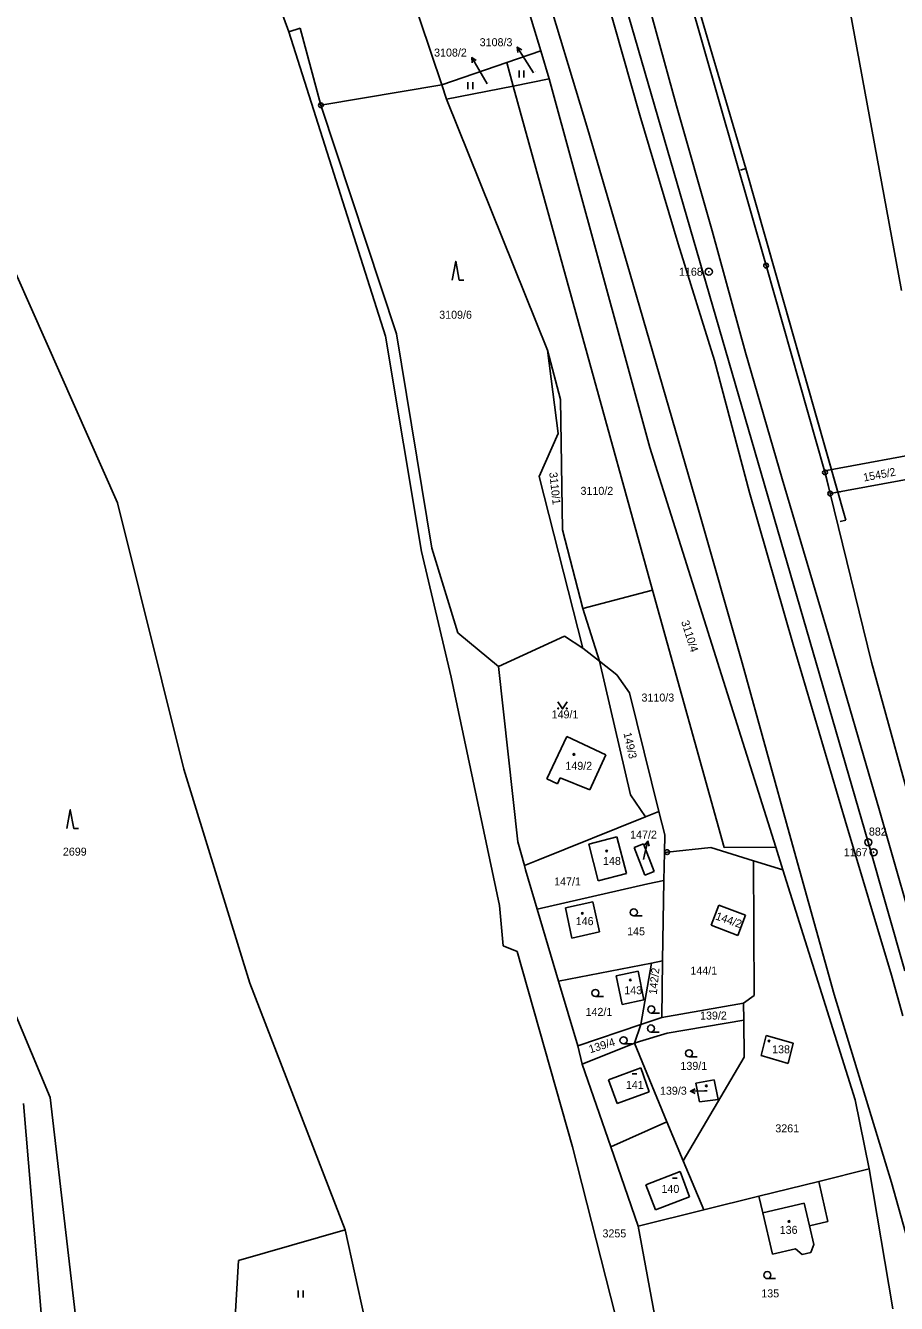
# Model space of a CAD drawing. Extents: x -736345 to -729997, y -1130177 to -1122501.
# Drawn here: x -733928.7 to -733743.6, y -1125376.3 to -1125104.7 of the extents above; entities that cross this region are included whole.
import ezdxf

# ---------------------------------------------------------------- set-up
doc = ezdxf.new("R2010")
doc.units = 0
for name, color, linetype in [('Vrstva 1', 7, 'Continuous'), ('Vrstva 10', 7, 'Continuous'), ('Vrstva 15', 7, 'Continuous'), ('Vrstva 16', 7, 'Continuous'), ('Vrstva 17', 7, 'Continuous'), ('Vrstva 18', 7, 'Continuous'), ('Vrstva 19', 7, 'Continuous'), ('Vrstva 20', 7, 'Continuous'), ('Vrstva 25', 7, 'Continuous'), ('Vrstva 4', 7, 'Continuous'), ('Vrstva 59', 7, 'Continuous'), ('Vrstva 60', 7, 'Continuous')]:
    doc.layers.add(name, color=color, linetype=linetype)

msp = doc.modelspace()

# ---------------------------------------------------------------- linework, layer by layer
at = {"layer": 'Vrstva 1'}
for points in [[(-733749.55, -1125278.27), (-733817.03, -1125045.62)], [(-733742.49, -1125161.05), (-733762.31, -1125053.21)], [(-733831.68, -1125068.82), (-733819.19, -1125110.11)], [(-733840.21, -1125117.35), (-733854.1, -1125076.03)], [(-733872.7, -1125106.04), (-733880.34, -1125085.32)], [(-733787.91, -1125097.52), (-733771.26, -1125155.74)], [(-733872.7, -1125106.04), (-733870.29, -1125105.25)], [(-733852.16, -1125170.74), (-733872.7, -1125106.04)], [(-733870.29, -1125105.25), (-733865.9, -1125121.66)], [(-733819.19, -1125110.11), (-733826.39, -1125112.59)], [(-733819.19, -1125110.11), (-733817.39, -1125116.05)], [(-733840.21, -1125117.35), (-733826.39, -1125112.59)], [(-733826.39, -1125112.59), (-733825.07, -1125117.57)], [(-733840.21, -1125117.35), (-733865.9, -1125121.66)], [(-733840.21, -1125117.35), (-733839.2, -1125120.37)], [(-733825.07, -1125117.57), (-733839.2, -1125120.37)], [(-733817.39, -1125116.05), (-733825.07, -1125117.57)], [(-733825.07, -1125117.57), (-733795.44, -1125224.69)], [(-733817.39, -1125116.05), (-733795.97, -1125194.39)], [(-733817.74, -1125173.73), (-733839.2, -1125120.37)], [(-733865.9, -1125121.66), (-733849.82, -1125170.2)], [(-733771.26, -1125155.74), (-733758.86, -1125199.31)], [(-733930.74, -1125157.43), (-733927.44, -1125164.88)], [(-733909.14, -1125206.13), (-733927.44, -1125164.88)], [(-733844.55, -1125216.5), (-733852.16, -1125170.74)], [(-733849.82, -1125170.2), (-733842.33, -1125215.74)], [(-733815.45, -1125191.38), (-733817.74, -1125173.73)], [(-733817.74, -1125173.73), (-733814.97, -1125184.15)], [(-733814.54, -1125211.91), (-733814.97, -1125184.15)], [(-733819.5, -1125200.56), (-733815.45, -1125191.38)], [(-733769.22, -1125279.32), (-733795.97, -1125194.39)], [(-733757.68, -1125199.15), (-733736.19, -1125195.14)], [(-733758.86, -1125199.31), (-733757.68, -1125199.15)], [(-733758.86, -1125199.31), (-733758.75, -1125199.69)], [(-733758.75, -1125199.69), (-733757.65, -1125204.16)], [(-733810.2, -1125237.02), (-733819.5, -1125200.56)], [(-733735.28, -1125200.06), (-733757.65, -1125204.16)], [(-733757.65, -1125204.16), (-733748.84, -1125239.97)], [(-733895.06, -1125262.75), (-733909.14, -1125206.13)], [(-733814.54, -1125211.91), (-733810.2, -1125228.58)], [(-733842.33, -1125215.74), (-733836.83, -1125233.78)], [(-733838.21, -1125243.18), (-733844.55, -1125216.5)], [(-733810.2, -1125228.58), (-733795.44, -1125224.69)], [(-733795.44, -1125224.69), (-733780.17, -1125279.38)], [(-733810.2, -1125228.58), (-733806.71, -1125239.79)], [(-733836.83, -1125233.78), (-733828.13, -1125240.95)], [(-733814.13, -1125234.5), (-733828.13, -1125240.95)], [(-733810.2, -1125237.02), (-733814.13, -1125234.5)], [(-733806.71, -1125239.79), (-733810.2, -1125237.02)], [(-733800.11, -1125268.19), (-733806.71, -1125239.79)], [(-733803.03, -1125242.71), (-733806.71, -1125239.79)], [(-733748.84, -1125239.97), (-733738.59, -1125277.22)], [(-733827.91, -1125291.68), (-733838.21, -1125243.18)], [(-733828.13, -1125240.95), (-733824.05, -1125278.14)], [(-733800.34, -1125246.48), (-733803.03, -1125242.71)], [(-733959.62, -1125246.23), (-733923.5, -1125332.51)], [(-733794.08, -1125271.74), (-733800.34, -1125246.48)], [(-733813.62, -1125255.78), (-733817.87, -1125264.78)], [(-733805.35, -1125259.69), (-733813.62, -1125255.78)], [(-733808.74, -1125267.1), (-733805.35, -1125259.69)], [(-733880.99, -1125308.18), (-733895.06, -1125262.75)], [(-733817.87, -1125264.78), (-733815.61, -1125265.84)], [(-733815.61, -1125265.84), (-733815.03, -1125264.6)], [(-733815.03, -1125264.6), (-733808.74, -1125267.1)], [(-733796.91, -1125272.88), (-733800.11, -1125268.19)], [(-733819.77, -1125282.07), (-733796.91, -1125272.88)], [(-733794.08, -1125271.74), (-733796.91, -1125272.88)], [(-733792.81, -1125276.68), (-733794.08, -1125271.74)], [(-733824.05, -1125278.14), (-733822.66, -1125283.21)], [(-733802.99, -1125277.14), (-733808.96, -1125278.64)], [(-733808.96, -1125278.64), (-733806.97, -1125286.46)], [(-733800.95, -1125284.93), (-733802.99, -1125277.14)], [(-733799.34, -1125279.39), (-733797.33, -1125278.62)], [(-733795.07, -1125284.49), (-733797.33, -1125278.62)], [(-733792.87, -1125280.43), (-733792.81, -1125276.68)], [(-733749.55, -1125278.27), (-733741.78, -1125305.56)], [(-733799.34, -1125279.39), (-733797.08, -1125285.26)], [(-733792.87, -1125280.43), (-733792.98, -1125286.36)], [(-733792.31, -1125280.37), (-733792.87, -1125280.43)], [(-733783.01, -1125279.4), (-733792.31, -1125280.37)], [(-733773.95, -1125282.21), (-733783.01, -1125279.4)], [(-733780.17, -1125279.38), (-733769.22, -1125279.32)], [(-733767.7, -1125284.15), (-733769.22, -1125279.32)], [(-733822.66, -1125283.21), (-733819.77, -1125282.07)], [(-733822.41, -1125284.09), (-733822.66, -1125283.21)], [(-733819.92, -1125292.46), (-733822.41, -1125284.09)], [(-733773.8, -1125310.83), (-733773.95, -1125282.21)], [(-733773.95, -1125282.21), (-733767.7, -1125284.15)], [(-733752.32, -1125332.97), (-733767.7, -1125284.15)], [(-733806.97, -1125286.46), (-733800.95, -1125284.93)], [(-733797.08, -1125285.26), (-733795.07, -1125284.49)], [(-733792.98, -1125286.36), (-733796.4, -1125287.13)], [(-733793.27, -1125303.48), (-733792.98, -1125286.36)], [(-733796.4, -1125287.13), (-733819.92, -1125292.46)], [(-733827.15, -1125300.3), (-733827.91, -1125291.68)], [(-733808.11, -1125290.92), (-733813.94, -1125292.19)], [(-733813.94, -1125292.19), (-733812.56, -1125298.63)], [(-733806.71, -1125297.33), (-733808.11, -1125290.92)], [(-733781.3, -1125291.66), (-733782.95, -1125295.9)], [(-733775.65, -1125293.76), (-733781.3, -1125291.66)], [(-733819.92, -1125292.46), (-733815.43, -1125307.8)], [(-733777.29, -1125298.09), (-733775.65, -1125293.76)], [(-733812.56, -1125298.63), (-733806.71, -1125297.33)], [(-733782.95, -1125295.9), (-733777.29, -1125298.09)], [(-733824.16, -1125301.5), (-733827.15, -1125300.3)], [(-733824.16, -1125301.5), (-733812.4, -1125343.01)], [(-733795.61, -1125303.94), (-733815.43, -1125307.8)], [(-733798.47, -1125305.65), (-733803.14, -1125306.63)], [(-733797.28, -1125311.74), (-733798.47, -1125305.65)], [(-733795.61, -1125303.94), (-733797.88, -1125317)], [(-733793.27, -1125303.48), (-733795.61, -1125303.94)], [(-733793.45, -1125315.51), (-733793.27, -1125303.48)], [(-733860.73, -1125360.63), (-733880.99, -1125308.18)], [(-733815.43, -1125307.8), (-733811.32, -1125321.52)], [(-733803.14, -1125306.63), (-733801.86, -1125312.73)], [(-733776.07, -1125312.48), (-733773.8, -1125310.83)], [(-733801.86, -1125312.73), (-733797.28, -1125311.74)], [(-733776.07, -1125312.48), (-733793.45, -1125315.51)], [(-733776.02, -1125316.04), (-733776.07, -1125312.48)], [(-733793.45, -1125315.51), (-733797.88, -1125317)], [(-733792.33, -1125318.83), (-733776.02, -1125316.04)], [(-733776.02, -1125316.04), (-733775.92, -1125323.91)], [(-733797.88, -1125317), (-733811.32, -1125321.52)], [(-733799.26, -1125320.94), (-733797.88, -1125317)], [(-733798.16, -1125320.61), (-733792.33, -1125318.83)], [(-733771.23, -1125319.34), (-733772.3, -1125323.56)], [(-733765.55, -1125320.97), (-733771.23, -1125319.34)], [(-733811.32, -1125321.52), (-733810.37, -1125325.4)], [(-733799.26, -1125320.94), (-733810.37, -1125325.4)], [(-733799.26, -1125320.94), (-733798.16, -1125320.61)], [(-733792.38, -1125337.68), (-733799.26, -1125320.94)], [(-733766.59, -1125325.3), (-733765.55, -1125320.97)], [(-733775.92, -1125323.91), (-733788.9, -1125345.97)], [(-733772.3, -1125323.56), (-733766.59, -1125325.3)], [(-733810.37, -1125325.4), (-733804.25, -1125342.96)], [(-733782.28, -1125328.72), (-733786.2, -1125329.47)], [(-733786.2, -1125329.47), (-733785.45, -1125333.39)], [(-733781.48, -1125332.94), (-733782.28, -1125328.72)], [(-733923.5, -1125332.51), (-733917.17, -1125386.82)], [(-733785.45, -1125333.39), (-733781.48, -1125332.94)], [(-733749.38, -1125347.67), (-733752.32, -1125332.97)], [(-733925.33, -1125379.15), (-733929.13, -1125333.76)], [(-733792.38, -1125337.68), (-733804.25, -1125342.96)], [(-733788.9, -1125345.97), (-733792.38, -1125337.68)], [(-733812.4, -1125343.01), (-733803.37, -1125378.58)], [(-733804.25, -1125342.96), (-733798.47, -1125359.81)], [(-733784.54, -1125356.36), (-733788.9, -1125345.97)], [(-733760.08, -1125350.32), (-733749.38, -1125347.67)], [(-733744.31, -1125377.39), (-733749.38, -1125347.67)], [(-733772.81, -1125353.46), (-733760.08, -1125350.32)], [(-733760.08, -1125350.32), (-733758.15, -1125358.83)], [(-733784.54, -1125356.36), (-733772.81, -1125353.46)], [(-733771.98, -1125357.01), (-733772.81, -1125353.46)], [(-733798.47, -1125359.81), (-733784.54, -1125356.36)], [(-733769.93, -1125365.79), (-733771.98, -1125357.01)], [(-733792.91, -1125389.76), (-733798.47, -1125359.81)], [(-733758.15, -1125358.83), (-733762.05, -1125359.78)], [(-733762.05, -1125359.78), (-733761.14, -1125363.74)], [(-733860.73, -1125360.63), (-733883.4, -1125367.12)], [(-733854.57, -1125388.68), (-733860.73, -1125360.63)], [(-733765.01, -1125364.64), (-733769.93, -1125365.79)], [(-733763.61, -1125365.89), (-733765.01, -1125364.64)], [(-733761.78, -1125365.46), (-733763.61, -1125365.89)], [(-733761.14, -1125363.74), (-733761.78, -1125365.46)], [(-733883.4, -1125367.12), (-733884.73, -1125388.75)]]:
    msp.add_lwpolyline(points, dxfattribs=at)
at = {"layer": 'Vrstva 10'}
for points in [[(-733790.33, -1125121.76), (-733798.96, -1125090.28)], [(-733782.74, -1125148.37), (-733790.33, -1125121.76)], [(-733775.66, -1125174.2), (-733782.74, -1125148.37)], [(-733767.84, -1125201.06), (-733775.66, -1125174.2)], [(-733758.01, -1125234.24), (-733767.84, -1125201.06)], [(-733747.18, -1125271.49), (-733758.01, -1125234.24)], [(-733737.89, -1125303.94), (-733747.18, -1125271.49)]]:
    msp.add_lwpolyline(points, dxfattribs=at)
at = {"layer": 'Vrstva 15'}
for points in [[(-733851.403, -1124855.466), (-733857.04, -1124856.15), (-733855.02, -1124867.67), (-733833.52, -1124944.31), (-733822.54, -1124980.81), (-733812.53, -1125018.13), (-733804.63, -1125038.69), (-733805.45, -1125052.29), (-733787.91, -1125097.52), (-733771.26, -1125155.74), (-733758.86, -1125199.31), (-733757.65, -1125204.16), (-733756.027, -1125203.862)], [(-733756.027, -1125203.862), (-733775.584, -1125135.111), (-733797.886, -1125059.232), (-733799.713, -1125046.173), (-733816.608, -1124984.282), (-733832.556, -1124926.642), (-733840.476, -1124899.729), (-733845.881, -1124876.416), (-733848.962, -1124860.975), (-733851.403, -1124855.466), (-733851.403, -1124855.466)]]:
    msp.add_lwpolyline(points, dxfattribs=at)
at = {"layer": 'Vrstva 16'}
for points in [[(-733820.71, -1125114.74), (-733822.55, -1125111.84)], [(-733830.55, -1125117.09), (-733832.32, -1125114.09)], [(-733797.34, -1125281.92), (-733797.11, -1125280.95)], [(-733783.81, -1125331.1), (-733784.36, -1125331.11)]]:
    msp.add_lwpolyline(points, dxfattribs=at)
at = {"layer": 'Vrstva 20'}
for p, q in [((-733775.584, -1125135.111), (-733776.74, -1125135.45)), ((-733754.339, -1125209.796), (-733755.5, -1125210.12))]:
    msp.add_line(p, q, dxfattribs=at)
msp.add_lwpolyline([(-733852.271, -1124853.506), (-733848.962, -1124860.975), (-733845.881, -1124876.416), (-733840.476, -1124899.729), (-733832.556, -1124926.642), (-733816.608, -1124984.282), (-733799.713, -1125046.173), (-733797.886, -1125059.232), (-733775.584, -1125135.111), (-733754.339, -1125209.796)], dxfattribs=at)
at = {"layer": 'Vrstva 25'}
for points in [[(-733822.55, -1125111.84), (-733824.157, -1125109.308)], [(-733824.043, -1125110.42), (-733824.157, -1125109.308), (-733823.199, -1125109.884)], [(-733832.32, -1125114.09), (-733833.847, -1125111.508)], [(-733833.768, -1125112.624), (-733833.847, -1125111.508), (-733832.907, -1125112.114)], [(-733823.797, -1125115.755), (-733823.797, -1125114.255)], [(-733822.763, -1125115.755), (-733822.763, -1125114.255)], [(-733834.657, -1125118.255), (-733834.657, -1125116.755)], [(-733833.623, -1125118.255), (-733833.623, -1125116.755)], [(-733838, -1125158.81), (-733837.25, -1125154.81), (-733836.5, -1125158.81), (-733835.5, -1125158.81)], [(-733815.55, -1125248.44), (-733814.55, -1125249.94), (-733813.55, -1125248.44)], [(-733919.93, -1125275.37), (-733919.18, -1125271.37), (-733918.43, -1125275.37), (-733917.43, -1125275.37)], [(-733797.129, -1125278.889), (-733796.41, -1125278.033), (-733796.157, -1125279.122)], [(-733797.11, -1125280.95), (-733796.41, -1125278.033)], [(-733799.39, -1125293.92), (-733797.64, -1125293.92)], [(-733807.56, -1125311.04), (-733805.81, -1125311.04)], [(-733795.68, -1125314.55), (-733793.93, -1125314.55)], [(-733795.75, -1125318.59), (-733794, -1125318.59)], [(-733801.58, -1125321.11), (-733799.83, -1125321.11)], [(-733787.65, -1125323.86), (-733785.9, -1125323.86)], [(-733799.76, -1125327.5), (-733798.76, -1125327.5)], [(-733786.347, -1125331.658), (-733787.359, -1125331.183), (-733786.371, -1125330.66)], [(-733784.36, -1125331.11), (-733787.359, -1125331.183)], [(-733791.18, -1125349.65), (-733790.18, -1125349.65)], [(-733771.01, -1125370.99), (-733769.26, -1125370.99)], [(-733870.737, -1125375.005), (-733870.737, -1125373.505)], [(-733869.703, -1125375.005), (-733869.703, -1125373.505)]]:
    msp.add_lwpolyline(points, dxfattribs=at)
for centre, radius in [((-733865.9, -1125121.66), 0.5), ((-733865.9, -1125121.66), 0.032), ((-733783.45, -1125157.03), 0.75), ((-733771.26, -1125155.74), 0.5), ((-733771.26, -1125155.74), 0.032), ((-733783.45, -1125157.03), 0.032), ((-733758.75, -1125199.69), 0.5), ((-733758.75, -1125199.69), 0.032), ((-733757.65, -1125204.16), 0.5), ((-733757.65, -1125204.16), 0.032), ((-733815.45, -1125249.84), 0.1), ((-733813.65, -1125249.84), 0.1), ((-733812.14, -1125259.6), 0.175), ((-733749.55, -1125278.27), 0.75), ((-733749.55, -1125278.27), 0.032), ((-733805.17, -1125280.14), 0.175), ((-733792.31, -1125280.37), 0.5), ((-733792.31, -1125280.37), 0.032), ((-733748.42, -1125280.39), 0.75), ((-733748.42, -1125280.39), 0.032), ((-733810.32, -1125293.38), 0.175), ((-733799.39, -1125293.17), 0.75), ((-733800.14, -1125307.53), 0.175), ((-733807.56, -1125310.29), 0.75), ((-733795.68, -1125313.8), 0.75), ((-733795.75, -1125317.84), 0.75), ((-733801.58, -1125320.36), 0.75), ((-733770.67, -1125320.5), 0.175), ((-733787.65, -1125323.11), 0.75), ((-733783.98, -1125330.03), 0.175), ((-733766.42, -1125358.84), 0.175), ((-733771.01, -1125370.24), 0.75)]:
    msp.add_circle(centre, radius, dxfattribs=at)
at = {"layer": 'Vrstva 4'}
for points in [[(-733809.2, -1125126.84), (-733819.19, -1125093.75)], [(-733798.14, -1125123.77), (-733807.13, -1125092.03)], [(-733789.99, -1125151.1), (-733798.14, -1125123.77)], [(-733800.84, -1125155.34), (-733809.2, -1125126.84)], [(-733782.23, -1125175.91), (-733789.99, -1125151.1)], [(-733785.81, -1125207.13), (-733800.84, -1125155.34)], [(-733774.81, -1125203.91), (-733782.23, -1125175.91)], [(-733765.52, -1125236.24), (-733774.81, -1125203.91)], [(-733776.39, -1125240.12), (-733785.81, -1125207.13)], [(-733754.48, -1125273.61), (-733765.52, -1125236.24)], [(-733766.03, -1125277.54), (-733776.39, -1125240.12)], [(-733754.48, -1125273.61), (-733744.6, -1125306.52)], [(-733766.03, -1125277.54), (-733756.79, -1125310.65)], [(-733744.6, -1125306.52), (-733742.2, -1125315.12)], [(-733744.64, -1125350.59), (-733756.79, -1125310.65)], [(-733797.88, -1125326.21), (-733804.78, -1125328.74)], [(-733796.13, -1125331.31), (-733797.88, -1125326.21)], [(-733804.78, -1125328.74), (-733802.93, -1125333.79)], [(-733802.93, -1125333.79), (-733796.13, -1125331.31)], [(-733796.85, -1125351.06), (-733789.53, -1125348.2)], [(-733789.53, -1125348.2), (-733787.55, -1125353.6)], [(-733794.77, -1125356.38), (-733796.85, -1125351.06)], [(-733735.2, -1125384.18), (-733744.64, -1125350.59)], [(-733787.55, -1125353.6), (-733794.77, -1125356.38)], [(-733763.17, -1125354.99), (-733771.98, -1125357.01)], [(-733762.05, -1125359.78), (-733763.17, -1125354.99)]]:
    msp.add_lwpolyline(points, dxfattribs=at)
at = {"layer": 'Vrstva 59'}
for centre in [(-733775.584, -1125135.111), (-733756.027, -1125203.862)]:
    msp.add_circle(centre, 0.02, dxfattribs=at)

# ---------------------------------------------------------------- texts
at = {"layer": 'Vrstva 16'}
for s, p in [('3108/3', (-733832.157, -1125109.11)), ('3108/2', (-733841.847, -1125111.31)), ('147/2', (-733800.178, -1125277.49)), ('139/3', (-733793.826, -1125331.91))]:
    msp.add_text(s, height=1.7, dxfattribs=at).set_placement(p)
at = {"layer": 'Vrstva 17'}
for s, p in [('1168', (-733789.791, -1125157.88)), ('882', (-733749.42, -1125276.84)), ('1167', (-733754.761, -1125281.24))]:
    msp.add_text(s, height=1.7, dxfattribs=at).set_placement(p)
at = {"layer": 'Vrstva 18'}
for s, height, p in [('3108/3', 0.1, (-733820.51, -1125114.54)), ('3108/2', 0.1, (-733830.35, -1125116.89)), ('3109/6', 1.7, (-733840.76, -1125167.02)), ('3110/2', 1.7, (-733810.72, -1125204.44)), ('3110/3', 1.7, (-733797.76, -1125248.37)), ('149/1', 1.7, (-733816.86, -1125251.94)), ('2699', 1.7, (-733920.76, -1125281.11)), ('147/2', 0.1, (-733797.317, -1125281.72)), ('147/1', 1.7, (-733816.33, -1125287.45)), ('145', 1.7, (-733800.81, -1125298.04)), ('144/1', 1.7, (-733787.368, -1125306.39)), ('142/1', 1.7, (-733809.65, -1125315.16)), ('139/2', 1.7, (-733785.31, -1125315.94)), ('139/1', 1.7, (-733789.48, -1125326.63)), ('3261', 1.7, (-733769.31, -1125339.91)), ('3255', 1.7, (-733806.05, -1125362.23)), ('135', 1.7, (-733772.29, -1125374.98))]:
    msp.add_text(s, height=height, dxfattribs=at).set_placement(p)
for s, rotation, p in [('3110/1', 276.2022, (-733817.37, -1125199.707)), ('1545/2', 10.70009, (-733750.451, -1125201.617)), ('3110/4', 287.70229, (-733789.349, -1125231.409)), ('149/3', 282.60225, (-733801.602, -1125255.101)), ('144/2', 340.50271, (-733782.162, -1125294.628)), ('142/2', 84.20067, (-733794.508, -1125310.681)), ('139/4', 17.30014, (-733808.659, -1125323.11))]:
    msp.add_text(s, height=1.7, rotation=rotation, dxfattribs=at).set_placement(p)
at = {"layer": 'Vrstva 19'}
for s, height, p in [('149/2', 1.7, (-733813.94, -1125262.87)), ('148', 1.7, (-733805.94, -1125283.08)), ('146', 1.7, (-733811.74, -1125295.88)), ('143', 1.7, (-733801.42, -1125310.57)), ('138', 1.7, (-733769.99, -1125323.11)), ('141', 1.7, (-733801.08, -1125330.67)), ('139/3', 0.1, (-733783.61, -1125330.9)), ('140', 1.7, (-733793.51, -1125352.78)), ('136', 1.7, (-733768.38, -1125361.48))]:
    msp.add_text(s, height=height, dxfattribs=at).set_placement(p)
at = {"layer": 'Vrstva 60'}
for s, p in [('9', (-733775.584, -1125135.311)), ('10', (-733756.027, -1125204.062))]:
    msp.add_text(s, height=0.4, dxfattribs=at).set_placement(p)

doc.saveas('drawing.dxf')
